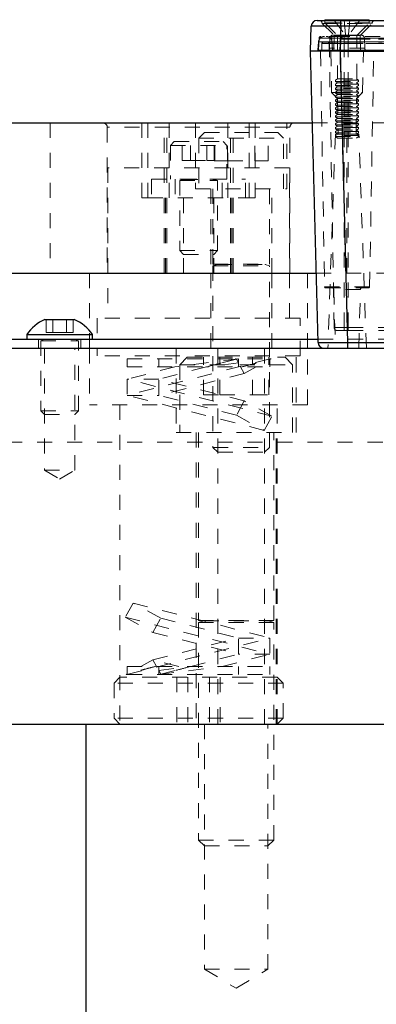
# Model space of a CAD drawing. Header units: inches. Extents: x 220 to 877, y 4 to 174.
# Tile 316 of 656: x 416.99 to 419.37, y 131.6 to 138.15. Entities that reach past the tile are written whole.
import ezdxf

# ---------------------------------------------------------------- set-up
doc = ezdxf.new("R2010")
doc.units = ezdxf.units.IN
doc.header["$LTSCALE"] = 0.5
doc.header["$MEASUREMENT"] = 0
doc.linetypes.add('HIDDEN', pattern=[0.225, 0.15, -0.075])
for name, color, linetype in [('DIE-M-S', 8, 'Continuous'), ('DIE-M-S2', 1, 'Continuous'), ('DIE-M-S3', 8, 'Continuous'), ('DSS-M-S', 53, 'Continuous'), ('MFT-M-S', 8, 'Continuous'), ('SVD-M-S', 8, 'Continuous')]:
    doc.layers.add(name, color=color, linetype=linetype)

msp = doc.modelspace()

# ---------------------------------------------------------------- linework, layer by layer
at = {"layer": 'DIE-M-S', "linetype": 'Continuous', "lineweight": 25}
for p, q in [((416.40364, 137.46072), (418.9403, 137.46072)), ((416.43364, 136.46072), (418.96648, 136.46072))]:
    msp.add_line(p, q, dxfattribs=at)
at = {"layer": 'DIE-M-S', "linetype": 'HIDDEN', "lineweight": 18}
for p, q in [((417.19614, 137.46072), (417.19614, 136.46072)), ((417.84614, 137.46072), (417.84614, 136.96072)), ((417.95409, 136.46072), (417.95409, 137.46072)), ((417.9723, 136.46072), (417.9723, 137.46072)), ((417.98799, 137.46072), (417.98799, 136.96072)), ((418.16248, 137.46072), (418.16248, 137.02072)), ((418.3793, 136.96072), (418.3793, 137.46072)), ((418.39498, 136.46072), (418.39498, 137.46072)), ((418.4132, 136.46072), (418.4132, 137.46072)), ((418.52114, 136.96072), (418.52114, 137.46072)), ((418.77148, 137.02072), (418.77148, 137.46072)), ((418.9403, 137.46072), (423.78314, 137.46072)), ((419.17114, 136.46072), (419.17114, 137.46072)), ((418.16248, 137.02072), (418.77148, 137.02072)), ((418.26398, 137.02072), (418.26398, 136.46072)), ((418.66998, 136.46072), (418.66998, 137.02072)), ((417.84614, 136.96072), (418.52114, 136.96072)), ((418.08314, 136.96072), (418.08314, 136.46072)), ((418.28414, 136.46072), (418.28414, 136.96072)), ((418.96648, 136.46072), (423.79614, 136.46072))]:
    msp.add_line(p, q, dxfattribs=at)
at = {"layer": 'DIE-M-S2', "linetype": 'HIDDEN', "lineweight": 18}
for p, q in [((417.19614, 137.46072), (417.19614, 136.46072)), ((417.57589, 137.43072), (417.57589, 136.46072)), ((418.79139, 137.43072), (417.57768, 137.43072)), ((417.80615, 136.96072), (417.80615, 137.46072)), ((418.56113, 136.96072), (418.56113, 137.46072)), ((418.79139, 136.46072), (418.79139, 137.43072)), ((419.17114, 136.46072), (419.17114, 137.46072)), ((417.80615, 136.96072), (417.84614, 136.96072)), ((417.96285, 136.96072), (417.96285, 136.46072)), ((418.40444, 136.96072), (418.40444, 136.46072)), ((418.52114, 136.96072), (418.56113, 136.96072))]:
    msp.add_line(p, q, dxfattribs=at)
for centre, start, end in [((417.54589, 137.43072), 0, 90), ((418.82139, 137.43072), 90, 180)]:
    msp.add_arc(centre, 0.03, start, end, dxfattribs=at)
at = {"layer": 'DIE-M-S3', "linetype": 'HIDDEN', "lineweight": 18}
for p, q in [((418.78864, 137.16072), (417.57864, 137.16072)), ((417.57864, 137.16072), (417.57864, 136.16072)), ((418.78864, 136.16072), (418.78864, 137.16072)), ((417.45864, 136.46072), (417.45864, 135.96072)), ((418.26398, 136.46072), (418.26398, 135.96072)), ((418.66998, 135.96072), (418.66998, 136.46072)), ((418.90864, 135.96072), (418.90864, 136.46072)), ((418.96648, 136.46072), (423.79614, 136.46072)), ((418.85864, 136.16072), (417.50864, 136.16072)), ((417.50864, 136.16072), (417.50864, 135.91072)), ((418.85864, 135.91072), (418.85864, 136.16072)), ((418.85864, 135.91072), (417.50864, 135.91072))]:
    msp.add_line(p, q, dxfattribs=at)
at = {"layer": 'DIE-M-S3', "linetype": 'Continuous', "lineweight": 25}
msp.add_line((416.43364, 136.46072), (418.96648, 136.46072), dxfattribs=at)
at = {"layer": 'DSS-M-S', "linetype": 'Continuous', "lineweight": 25}
for p, q in [((416.43364, 136.02072), (418.978, 136.02072)), ((405.93364, 135.96072), (439.43364, 135.96072)), ((405.93364, 133.46072), (439.43364, 133.46072))]:
    msp.add_line(p, q, dxfattribs=at)
at = {"layer": 'DSS-M-S', "linetype": 'HIDDEN', "lineweight": 18}
for p, q in [((417.11814, 136.02072), (417.11814, 135.96072)), ((417.39914, 135.96072), (417.39914, 136.02072)), ((418.978, 136.02072), (422.85864, 136.02072)), ((417.15814, 135.96072), (417.15814, 135.15072)), ((417.35914, 135.15072), (417.35914, 135.96072)), ((417.45864, 135.96072), (417.45864, 135.58572)), ((418.03514, 135.96072), (418.03514, 135.40072)), ((418.31073, 135.96072), (418.31073, 133.46072)), ((418.62323, 133.46072), (418.62323, 135.96072)), ((418.83214, 135.40072), (418.83214, 135.96072)), ((418.90864, 135.58572), (418.90864, 135.96072)), ((418.90864, 135.58572), (417.45864, 135.58572)), ((417.66019, 135.58572), (417.66019, 133.46072)), ((418.70709, 133.46072), (418.70709, 135.58572)), ((418.03514, 135.40072), (418.83214, 135.40072)), ((418.16814, 135.40072), (418.16814, 133.46072)), ((418.69914, 133.46072), (418.69914, 135.40072)), ((411.30864, 135.33572), (420.55864, 135.33572)), ((417.15814, 135.15072), (417.35914, 135.15072)), ((417.15814, 135.15072), (417.25864, 135.09034)), ((417.25864, 135.09034), (417.35914, 135.15072))]:
    msp.add_line(p, q, dxfattribs=at)
at = {"layer": 'MFT-M-S', "linetype": 'Continuous', "lineweight": 25}
for q in [(417.43364, 127.46072), (419.43364, 133.46072)]:
    msp.add_line((417.43364, 133.46072), q, dxfattribs=at)
at = {"layer": 'MFT-M-S', "linetype": 'HIDDEN', "lineweight": 18}
for p, q in [((418.22269, 133.46072), (418.22269, 131.83072)), ((418.64459, 131.83072), (418.64459, 133.46072)), ((418.22269, 131.83072), (418.64459, 131.83072)), ((418.22269, 131.83072), (418.43364, 131.70397)), ((418.43364, 131.70397), (418.64459, 131.83072))]:
    msp.add_line(p, q, dxfattribs=at)
at = {"layer": 'SVD-M-S', "linetype": 'Continuous', "lineweight": 25}
for p, q in [((418.97299, 138.14183), (419.13037, 138.14183)), ((419.02428, 138.14658), (419.02428, 138.14183)), ((419.02428, 138.14658), (419.31955, 138.14658)), ((419.13037, 138.10383), (419.13037, 138.14183)), ((419.13037, 138.14183), (423.26858, 138.14183)), ((419.31955, 138.14183), (419.31955, 138.14658)), ((418.92782, 137.9371), (418.93364, 138.10383)), ((419.13037, 138.10383), (419.12455, 137.9371)), ((423.26858, 138.10383), (419.13037, 138.10383)), ((419.12455, 137.9371), (418.92782, 137.9371)), ((418.97857, 135.99906), (418.92782, 137.9371)), ((419.12455, 137.9371), (423.2744, 137.9371)), ((419.1246, 137.9371), (423.27435, 137.9371)), ((419.1246, 137.9371), (419.17535, 135.99906)), ((417.16114, 136.15272), (417.35614, 136.15272)), ((417.04014, 136.05172), (417.04014, 136.02072)), ((417.04014, 136.05172), (417.47714, 136.05172)), ((417.47714, 136.02072), (417.47714, 136.05172)), ((419.17535, 135.99906), (423.2236, 135.99906)), ((419.17535, 135.99906), (419.17535, 135.96072))]:
    msp.add_line(p, q, dxfattribs=at)
at = {"layer": 'SVD-M-S', "linetype": 'HIDDEN', "lineweight": 18}
for p, q in [((419.02428, 138.14183), (419.02428, 138.12493)), ((419.08412, 138.14658), (419.16247, 138.04225)), ((419.13037, 138.14183), (419.13037, 138.10383)), ((419.15302, 138.14658), (419.16247, 138.04225)), ((419.19081, 138.14658), (419.18136, 138.04225)), ((419.25971, 138.14658), (419.18136, 138.04225)), ((419.31955, 138.12493), (419.31955, 138.14183)), ((419.00526, 138.12283), (419.00528, 138.12214)), ((419.00528, 138.12214), (419.17192, 138.12214)), ((419.00528, 138.12214), (419.08517, 138.04225)), ((419.33811, 138.12283), (419.00572, 138.12283)), ((419.33811, 138.12283), (419.00572, 138.12283)), ((419.02428, 138.12493), (419.31955, 138.12493)), ((419.02428, 138.12493), (419.10695, 138.04225)), ((419.12455, 137.9371), (419.13037, 138.10383)), ((419.13037, 138.10383), (423.26858, 138.10383)), ((419.17192, 138.12214), (419.33855, 138.12214)), ((419.23688, 138.04225), (419.31955, 138.12493)), ((419.25866, 138.04225), (419.33855, 138.12214)), ((419.33855, 138.12214), (419.33857, 138.12283)), ((418.98181, 137.99959), (418.97703, 137.94498)), ((418.98554, 138.02433), (418.98136, 137.94456)), ((419.15223, 137.99959), (418.98181, 137.99959)), ((418.98181, 137.99959), (419.15223, 137.99959)), ((418.98554, 138.02433), (419.15223, 138.02433)), ((419.15223, 138.02433), (418.98554, 138.02433)), ((419.15223, 138.03553), (418.99734, 138.03553)), ((419.05685, 138.0244), (419.05447, 137.9561)), ((419.28523, 138.0244), (419.0586, 138.0244)), ((419.07068, 137.99959), (419.15223, 137.99959)), ((419.07068, 137.99959), (419.07546, 137.94498)), ((419.15223, 137.99959), (419.07068, 137.99959)), ((419.15223, 138.02433), (419.07089, 138.02433)), ((419.07089, 138.02433), (419.07507, 137.94456)), ((419.07089, 138.02433), (419.15223, 138.02433)), ((419.17192, 138.0434), (419.07653, 138.0434)), ((419.08517, 138.04225), (419.08333, 137.9371)), ((419.08517, 138.04225), (419.17192, 138.04225)), ((419.10695, 138.04225), (419.10695, 137.75398)), ((419.13082, 138.01687), (419.12703, 137.94456)), ((419.13082, 138.01687), (419.15223, 138.01687)), ((419.15223, 138.01687), (419.13082, 138.01687)), ((419.15223, 137.99959), (419.15223, 138.03553)), ((419.15223, 138.03553), (419.15223, 137.99959)), ((419.15223, 137.99959), (419.15223, 138.03553)), ((419.15223, 137.99959), (419.15223, 138.03553)), ((419.15223, 138.03553), (419.15223, 138.02433)), ((419.17979, 138.03553), (419.15223, 138.03553)), ((419.15223, 138.02433), (419.15223, 138.03553)), ((419.15223, 138.03553), (419.15223, 138.01687)), ((419.15223, 138.03553), (419.15223, 138.02433)), ((419.15223, 138.03553), (419.15223, 138.01687)), ((419.15223, 138.02433), (419.15223, 138.03553)), ((419.15223, 138.02433), (419.15223, 137.94456)), ((419.15223, 138.02433), (419.17979, 138.02433)), ((419.17979, 138.02433), (419.15223, 138.02433)), ((419.15223, 138.02433), (419.15223, 137.94456)), ((419.15223, 138.02433), (419.15223, 137.94456)), ((419.15223, 138.02433), (419.15223, 137.94456)), ((419.15223, 138.02433), (419.17979, 138.02433)), ((419.17979, 138.02433), (419.15223, 138.02433)), ((419.15223, 138.01687), (419.15223, 137.94456)), ((419.15223, 138.01687), (419.17979, 138.01687)), ((419.15223, 138.01687), (419.15223, 137.94456)), ((419.17979, 138.01687), (419.15223, 138.01687)), ((419.15223, 137.99959), (419.15223, 137.94498)), ((419.17979, 137.99959), (419.15223, 137.99959)), ((419.15223, 137.99959), (419.17979, 137.99959)), ((419.15223, 137.99959), (419.15223, 137.94498)), ((419.15223, 137.99959), (419.15223, 137.94498)), ((419.15223, 137.99959), (419.15223, 137.94498)), ((419.17979, 137.99959), (419.15223, 137.99959)), ((419.15223, 137.99959), (419.17979, 137.99959)), ((419.2673, 138.0434), (419.17192, 138.0434)), ((419.17192, 138.04225), (419.25866, 138.04225)), ((419.17979, 137.99959), (419.17979, 138.03553)), ((419.17979, 138.03553), (419.17979, 137.99959)), ((419.17979, 137.99959), (419.17979, 138.03553)), ((419.17979, 137.99959), (419.17979, 138.03553)), ((419.17979, 138.03553), (419.17979, 138.01687)), ((419.17979, 138.02433), (419.17979, 138.03553)), ((419.17979, 138.03553), (419.17979, 138.02433)), ((419.39104, 138.03553), (419.17979, 138.03553)), ((419.17979, 138.01687), (419.17979, 138.03553)), ((419.17979, 138.02433), (419.17979, 138.03553)), ((419.17979, 138.02433), (419.17979, 138.03553)), ((419.46459, 138.02433), (419.17979, 138.02433)), ((419.17979, 138.02433), (419.17979, 137.94456)), ((419.17979, 138.02433), (419.37924, 138.02433)), ((419.17979, 138.02433), (419.17979, 137.94456)), ((419.17979, 138.02433), (419.46459, 138.02433)), ((419.17979, 138.02433), (419.17979, 137.94456)), ((419.37924, 138.02433), (419.17979, 138.02433)), ((419.17979, 138.02433), (419.17979, 137.94456)), ((419.17979, 138.01687), (419.52452, 138.01687)), ((419.17979, 138.01687), (419.17979, 137.94456)), ((419.52452, 138.01687), (419.17979, 138.01687)), ((419.17979, 138.01687), (419.17979, 137.94456)), ((419.37551, 137.99959), (419.17979, 137.99959)), ((419.17979, 137.99959), (419.46438, 137.99959)), ((419.17979, 137.99959), (419.17979, 137.94498)), ((419.17979, 137.99959), (419.17979, 137.94498)), ((419.17979, 137.99959), (419.17979, 137.94498)), ((419.46438, 137.99959), (419.17979, 137.99959)), ((419.17979, 137.99959), (419.37551, 137.99959)), ((419.17979, 137.99959), (419.17979, 137.94498)), ((419.23688, 137.75398), (419.23688, 138.04225)), ((419.2605, 137.9371), (419.25866, 138.04225)), ((419.28936, 137.9561), (419.28698, 138.0244)), ((419.15223, 137.94498), (418.97703, 137.94498)), ((419.15223, 137.94456), (418.98136, 137.94456)), ((418.98136, 137.94456), (419.15223, 137.94456)), ((418.99475, 137.9371), (419.0221, 136.37003)), ((419.00352, 137.98842), (419.00262, 137.9371)), ((419.15223, 137.98842), (419.00352, 137.98842)), ((419.00352, 137.98842), (419.15223, 137.98842)), ((419.01139, 137.99616), (419.15223, 137.99616)), ((419.05291, 137.98842), (419.15223, 137.98842)), ((419.0859, 136.09817), (419.05291, 137.98842)), ((419.15223, 137.98842), (419.05291, 137.98842)), ((419.28758, 137.9561), (419.05625, 137.9561)), ((419.06365, 137.9371), (419.06846, 137.66151)), ((419.07507, 137.94456), (419.15223, 137.94456)), ((419.15223, 137.94456), (419.07507, 137.94456)), ((419.17535, 135.99906), (419.1246, 137.9371)), ((419.15223, 137.94456), (419.12703, 137.94456)), ((419.12703, 137.94456), (419.15223, 137.94456)), ((419.15223, 137.99616), (419.15223, 137.98842)), ((419.15223, 137.99616), (419.17979, 137.99616)), ((419.15223, 137.99616), (419.15223, 137.98842)), ((419.15223, 137.99616), (419.15223, 137.98842)), ((419.15223, 137.99616), (419.15223, 137.98842)), ((419.15223, 137.98842), (419.15223, 137.9371)), ((419.17979, 137.98842), (419.15223, 137.98842)), ((419.15223, 137.98842), (419.17979, 137.98842)), ((419.15223, 136.09817), (419.15223, 137.98842)), ((419.15223, 137.98842), (419.15223, 137.9371)), ((419.15223, 136.09817), (419.15223, 137.98842)), ((419.17979, 137.98842), (419.15223, 137.98842)), ((419.15223, 137.98842), (419.17979, 137.98842)), ((419.17979, 137.94498), (419.15223, 137.94498)), ((419.17979, 137.94456), (419.15223, 137.94456)), ((419.15223, 137.94456), (419.15223, 137.9371)), ((419.15223, 137.94456), (419.17979, 137.94456)), ((419.15223, 137.9371), (419.15223, 137.94456)), ((419.17979, 137.94456), (419.15223, 137.94456)), ((419.15223, 137.94456), (419.15223, 137.9371)), ((419.15223, 137.9371), (419.15223, 137.94456)), ((419.15223, 137.94456), (419.15223, 137.9371)), ((419.15223, 137.9371), (419.15223, 137.94456)), ((419.15223, 137.94456), (419.17979, 137.94456)), ((419.17979, 137.94456), (419.15223, 137.94456)), ((419.15223, 137.94456), (419.17979, 137.94456)), ((419.17979, 137.98842), (419.17979, 137.99616)), ((419.17979, 137.98842), (419.17979, 137.99616)), ((419.17979, 137.99616), (419.40509, 137.99616)), ((419.17979, 137.99616), (419.17979, 137.98842)), ((419.17979, 137.99616), (419.17979, 137.98842)), ((419.17979, 137.98842), (419.44661, 137.98842)), ((419.17979, 136.09817), (419.17979, 137.98842)), ((419.39722, 137.98842), (419.17979, 137.98842)), ((419.17979, 137.98842), (419.17979, 137.9371)), ((419.17979, 136.09817), (419.17979, 137.98842)), ((419.44661, 137.98842), (419.17979, 137.98842)), ((419.17979, 137.98842), (419.39722, 137.98842)), ((419.17979, 137.98842), (419.17979, 137.9371)), ((419.37073, 137.94498), (419.17979, 137.94498)), ((419.17979, 137.94456), (419.46877, 137.94456)), ((419.37506, 137.94456), (419.17979, 137.94456)), ((419.17979, 137.94456), (419.17979, 137.9371)), ((419.52073, 137.94456), (419.17979, 137.94456)), ((419.17979, 137.9371), (419.17979, 137.94456)), ((419.17979, 137.94456), (419.17979, 137.9371)), ((419.17979, 137.94456), (419.52073, 137.94456)), ((419.17979, 137.94456), (419.17979, 137.9371)), ((419.46877, 137.94456), (419.17979, 137.94456)), ((419.17979, 137.94456), (419.17979, 137.9371)), ((419.17979, 137.94456), (419.37506, 137.94456)), ((419.17979, 137.9371), (419.17979, 137.94456)), ((419.27537, 137.66151), (419.28018, 137.9371)), ((419.32173, 136.37003), (419.34908, 137.9371)), ((419.10853, 137.75288), (419.09514, 137.74351)), ((419.24869, 137.74351), (419.09514, 137.74351)), ((419.09514, 137.74351), (419.09514, 137.73601)), ((419.09514, 137.73601), (419.24869, 137.73601)), ((419.09514, 137.73601), (419.10853, 137.72664)), ((419.10695, 137.75398), (419.23688, 137.75398)), ((419.10695, 137.75398), (419.10853, 137.75288)), ((419.10853, 137.75288), (419.2353, 137.75288)), ((419.2353, 137.75288), (419.23688, 137.75398)), ((419.24869, 137.74351), (419.2353, 137.75288)), ((419.2353, 137.72664), (419.24869, 137.73601)), ((419.24869, 137.73601), (419.24869, 137.74351)), ((419.10853, 137.72664), (419.09514, 137.71726)), ((419.24869, 137.71726), (419.09514, 137.71726)), ((419.09514, 137.71726), (419.09514, 137.70976)), ((419.09514, 137.70976), (419.24869, 137.70976)), ((419.09514, 137.70976), (419.10853, 137.70039)), ((419.10853, 137.70039), (419.09514, 137.69102)), ((419.24869, 137.69102), (419.09514, 137.69102)), ((419.09514, 137.69102), (419.09514, 137.68351)), ((419.09514, 137.68351), (419.24869, 137.68351)), ((419.09514, 137.68351), (419.10853, 137.67414)), ((419.10853, 137.67414), (419.09514, 137.66477)), ((419.10853, 137.72664), (419.2353, 137.72664)), ((419.10853, 137.70039), (419.2353, 137.70039)), ((419.10853, 137.67414), (419.2353, 137.67414)), ((419.24869, 137.71726), (419.2353, 137.72664)), ((419.2353, 137.70039), (419.24869, 137.70976)), ((419.24869, 137.69102), (419.2353, 137.70039)), ((419.2353, 137.67414), (419.24869, 137.68351)), ((419.24869, 137.66477), (419.2353, 137.67414)), ((419.24869, 137.70976), (419.24869, 137.71726)), ((419.24869, 137.68351), (419.24869, 137.69102)), ((419.06846, 137.66151), (419.27537, 137.66151)), ((419.06855, 137.66151), (419.1085, 137.62293)), ((419.24869, 137.66477), (419.09514, 137.66477)), ((419.09514, 137.66477), (419.09514, 137.65727)), ((419.09514, 137.65727), (419.24869, 137.65727)), ((419.09514, 137.65727), (419.10853, 137.6479)), ((419.10853, 137.6479), (419.09514, 137.63852)), ((419.24869, 137.63852), (419.09514, 137.63852)), ((419.09514, 137.63852), (419.09514, 137.63102)), ((419.09514, 137.63102), (419.24869, 137.63102)), ((419.09514, 137.63102), (419.10853, 137.62165)), ((419.10853, 137.62165), (419.09514, 137.61228)), ((419.24869, 137.61228), (419.09514, 137.61228)), ((419.09514, 137.61228), (419.09514, 137.60477)), ((419.09514, 137.60477), (419.24869, 137.60477)), ((419.09514, 137.60477), (419.10853, 137.5954)), ((419.1085, 137.62293), (419.23533, 137.62293)), ((419.1085, 137.62293), (419.11264, 137.38592)), ((419.10853, 137.6479), (419.2353, 137.6479)), ((419.10853, 137.62165), (419.2353, 137.62165)), ((419.23119, 137.38592), (419.23533, 137.62293)), ((419.2353, 137.6479), (419.24869, 137.65727)), ((419.24869, 137.63852), (419.2353, 137.6479)), ((419.2353, 137.62165), (419.24869, 137.63102)), ((419.24869, 137.61228), (419.2353, 137.62165)), ((419.2353, 137.5954), (419.24869, 137.60477)), ((419.23533, 137.62293), (419.27528, 137.66151)), ((419.24869, 137.65727), (419.24869, 137.66477)), ((419.24869, 137.63102), (419.24869, 137.63852)), ((419.24869, 137.60477), (419.24869, 137.61228)), ((419.10853, 137.5954), (419.09514, 137.58603)), ((419.24869, 137.58603), (419.09514, 137.58603)), ((419.09514, 137.58603), (419.09514, 137.57853)), ((419.09514, 137.57853), (419.24869, 137.57853)), ((419.09514, 137.57853), (419.10853, 137.56916)), ((419.10853, 137.56916), (419.09514, 137.55978)), ((419.24869, 137.55978), (419.09514, 137.55978)), ((419.09514, 137.55978), (419.09514, 137.55228)), ((419.09514, 137.55228), (419.24869, 137.55228)), ((419.09514, 137.55228), (419.10853, 137.54291)), ((419.10853, 137.54291), (419.09514, 137.53354)), ((419.10853, 137.5954), (419.2353, 137.5954)), ((419.10853, 137.56916), (419.2353, 137.56916)), ((419.10853, 137.54291), (419.2353, 137.54291)), ((419.24869, 137.58603), (419.2353, 137.5954)), ((419.2353, 137.56916), (419.24869, 137.57853)), ((419.24869, 137.55978), (419.2353, 137.56916)), ((419.2353, 137.54291), (419.24869, 137.55228)), ((419.24869, 137.53354), (419.2353, 137.54291)), ((419.24869, 137.57853), (419.24869, 137.58603)), ((419.24869, 137.55228), (419.24869, 137.55978)), ((419.24869, 137.53354), (419.09514, 137.53354)), ((419.09514, 137.53354), (419.09514, 137.52603)), ((419.09514, 137.52603), (419.24869, 137.52603)), ((419.09514, 137.52603), (419.10853, 137.51666)), ((419.10853, 137.51666), (419.09514, 137.50729)), ((419.24869, 137.50729), (419.09514, 137.50729)), ((419.09514, 137.50729), (419.09514, 137.49979)), ((419.09514, 137.49979), (419.24869, 137.49979)), ((419.09514, 137.49979), (419.10853, 137.49042)), ((419.10853, 137.49042), (419.09514, 137.48104)), ((419.24869, 137.48104), (419.09514, 137.48104)), ((419.09514, 137.48104), (419.09514, 137.47354)), ((419.09514, 137.47354), (419.24869, 137.47354)), ((419.09514, 137.47354), (419.10853, 137.46417)), ((419.10853, 137.51666), (419.2353, 137.51666)), ((419.10853, 137.49042), (419.2353, 137.49042)), ((419.2353, 137.51666), (419.24869, 137.52603)), ((419.24869, 137.50729), (419.2353, 137.51666)), ((419.2353, 137.49042), (419.24869, 137.49979)), ((419.24869, 137.48104), (419.2353, 137.49042)), ((419.2353, 137.46417), (419.24869, 137.47354)), ((419.24869, 137.52603), (419.24869, 137.53354)), ((419.24869, 137.49979), (419.24869, 137.50729)), ((419.24869, 137.47354), (419.24869, 137.48104)), ((419.10853, 137.46417), (419.09514, 137.4548)), ((419.24869, 137.4548), (419.09514, 137.4548)), ((419.09514, 137.4548), (419.09514, 137.44729)), ((419.09514, 137.44729), (419.24869, 137.44729)), ((419.09514, 137.44729), (419.10853, 137.43792)), ((419.10853, 137.43792), (419.09514, 137.42855)), ((419.24869, 137.42855), (419.09514, 137.42855)), ((419.09514, 137.42855), (419.09514, 137.42105)), ((419.09514, 137.42105), (419.24869, 137.42105)), ((419.09514, 137.42105), (419.10853, 137.41167)), ((419.10853, 137.41167), (419.09514, 137.4023)), ((419.10853, 137.46417), (419.2353, 137.46417)), ((419.10853, 137.43792), (419.2353, 137.43792)), ((419.10853, 137.41167), (419.2353, 137.41167)), ((419.24869, 137.4548), (419.2353, 137.46417)), ((419.2353, 137.43792), (419.24869, 137.44729)), ((419.24869, 137.42855), (419.2353, 137.43792)), ((419.2353, 137.41167), (419.24869, 137.42105)), ((419.24869, 137.4023), (419.2353, 137.41167)), ((419.24869, 137.44729), (419.24869, 137.4548)), ((419.24869, 137.42105), (419.24869, 137.42855)), ((418.22323, 137.39572), (418.18573, 137.35822)), ((418.18573, 137.35822), (418.74823, 137.35822)), ((418.18573, 137.35822), (418.18573, 137.02072)), ((418.22323, 137.39572), (418.71073, 137.39572)), ((418.28684, 137.20822), (418.28684, 137.39572)), ((418.37691, 137.20822), (418.37691, 137.39572)), ((418.55704, 137.20822), (418.55704, 137.39572)), ((418.64711, 137.20822), (418.64711, 137.39572)), ((418.74823, 137.35822), (418.71073, 137.39572)), ((418.74823, 137.02072), (418.74823, 137.35822)), ((419.09373, 137.38592), (419.04396, 135.96072)), ((419.2501, 137.38592), (419.09373, 137.38592)), ((419.24869, 137.4023), (419.09514, 137.4023)), ((419.09514, 137.4023), (419.09514, 137.3948)), ((419.09514, 137.3948), (419.24869, 137.3948)), ((419.09514, 137.3948), (419.10853, 137.38543)), ((419.10853, 137.38543), (419.09514, 137.37606)), ((419.24869, 137.37606), (419.09514, 137.37606)), ((419.09514, 137.37606), (419.09514, 137.36855)), ((419.09514, 137.36855), (419.24869, 137.36855)), ((419.09514, 137.36855), (419.10853, 137.35918)), ((419.10853, 137.38543), (419.2353, 137.38543)), ((419.10853, 137.35918), (419.2353, 137.35918)), ((419.2353, 137.38543), (419.24869, 137.3948)), ((419.24869, 137.37606), (419.2353, 137.38543)), ((419.2353, 137.35918), (419.24869, 137.36855)), ((419.24869, 137.3948), (419.24869, 137.4023)), ((419.24869, 137.36855), (419.24869, 137.37606)), ((419.29987, 135.96072), (419.2501, 137.38592)), ((418.02114, 137.33572), (417.99614, 137.31072)), ((417.99614, 137.31072), (418.37114, 137.31072)), ((417.99614, 137.31072), (417.99614, 137.08572)), ((418.02114, 137.33572), (418.34614, 137.33572)), ((418.07539, 137.21072), (418.07539, 137.33572)), ((418.12952, 137.21072), (418.12952, 137.33572)), ((418.23777, 137.21072), (418.23777, 137.33572)), ((418.2919, 137.21072), (418.2919, 137.33572)), ((418.37114, 137.31072), (418.34614, 137.33572)), ((418.37114, 137.08572), (418.37114, 137.31072)), ((418.07539, 137.21072), (418.12952, 137.21072)), ((418.12952, 137.21072), (418.23777, 137.21072)), ((418.23777, 137.21072), (418.2919, 137.21072)), ((418.28684, 137.20822), (418.37691, 137.20822)), ((418.37691, 137.20822), (418.55704, 137.20822)), ((418.55704, 137.20822), (418.64711, 137.20822)), ((417.87114, 137.08572), (418.49614, 137.08572)), ((417.87114, 137.08572), (417.87114, 136.96072)), ((418.02739, 137.08572), (418.02739, 136.96072)), ((418.05864, 137.08572), (418.05864, 137.08533)), ((418.05864, 137.08533), (418.30864, 137.08533)), ((418.07895, 137.0838), (418.05864, 137.07641)), ((418.07895, 137.0838), (418.28656, 137.0838)), ((418.30864, 137.07641), (418.28834, 137.0838)), ((418.30864, 137.08533), (418.30864, 137.08572)), ((418.33989, 136.96072), (418.33989, 137.08572)), ((418.49614, 136.96072), (418.49614, 137.08572)), ((418.05864, 137.07641), (418.30864, 137.07641)), ((418.05864, 137.07641), (418.05864, 136.61022)), ((418.27948, 137.02072), (418.27948, 136.52033)), ((418.30864, 136.61022), (418.30864, 137.07641)), ((418.65448, 136.52033), (418.65448, 137.02072)), ((418.05864, 136.61022), (418.30864, 136.61022)), ((418.05864, 136.61022), (418.08314, 136.58572)), ((418.08314, 136.58572), (418.28414, 136.58572)), ((418.28414, 136.58572), (418.30864, 136.61022)), ((418.27948, 136.52033), (418.65448, 136.52033)), ((418.30653, 136.5188), (418.27948, 136.50896)), ((418.27948, 136.50896), (418.65448, 136.50896)), ((418.27948, 136.50896), (418.27948, 135.30197)), ((418.30653, 136.5188), (418.62563, 136.5188)), ((418.65448, 136.50896), (418.62742, 136.5188)), ((418.65448, 135.30197), (418.65448, 136.50896)), ((419.32173, 136.37003), (419.0221, 136.37003)), ((419.02998, 136.3623), (419.31385, 136.3623)), ((419.26025, 136.35271), (419.08358, 136.35271)), ((419.08358, 136.35271), (419.09385, 135.96072)), ((419.24998, 135.96072), (419.26025, 136.35271)), ((417.16858, 136.06572), (417.16858, 136.15272)), ((417.21361, 136.06572), (417.21361, 136.15272)), ((417.30368, 136.06572), (417.30368, 136.15272)), ((417.34871, 136.06572), (417.34871, 136.15272)), ((419.15223, 136.09817), (419.0859, 136.09817)), ((419.0859, 136.09817), (419.15223, 136.09817)), ((419.15223, 136.07883), (419.15223, 136.09817)), ((419.17979, 136.09817), (419.15223, 136.09817)), ((419.15223, 136.07883), (419.15223, 136.09817)), ((419.15223, 136.09817), (419.17979, 136.09817)), ((419.4796, 136.09817), (419.17979, 136.09817)), ((419.17979, 136.07883), (419.17979, 136.09817)), ((419.17979, 136.07883), (419.17979, 136.09817)), ((419.17979, 136.09817), (419.39541, 136.09817)), ((417.16858, 136.06572), (417.21361, 136.06572)), ((417.21361, 136.06572), (417.30368, 136.06572)), ((417.30368, 136.06572), (417.34871, 136.06572)), ((419.10559, 136.07883), (419.15223, 136.07883)), ((419.15223, 136.07883), (419.17979, 136.07883)), ((419.17979, 136.07883), (419.49929, 136.07883)), ((417.13364, 136.02072), (417.13364, 136.02033)), ((417.13364, 136.02033), (417.38364, 136.02033)), ((417.15395, 136.0188), (417.13364, 136.01141)), ((417.13364, 136.01141), (417.38364, 136.01141)), ((417.13364, 136.01141), (417.13364, 135.54522)), ((417.15395, 136.0188), (417.36156, 136.0188)), ((417.38364, 136.01141), (417.36334, 136.0188)), ((417.38364, 136.02033), (417.38364, 136.02072)), ((417.38364, 135.54522), (417.38364, 136.01141)), ((419.17535, 135.96072), (419.17535, 135.99906)), ((423.2236, 135.99906), (419.17535, 135.99906)), ((417.70864, 135.89072), (418.65864, 135.89072)), ((418.66007, 135.89072), (417.70864, 135.64772)), ((417.70864, 135.89072), (417.70864, 135.83672)), ((417.70864, 135.83672), (418.65864, 135.83672)), ((418.02579, 135.83672), (417.70864, 135.75572)), ((417.91864, 135.89072), (417.91864, 135.83672)), ((418.23579, 135.83672), (417.91864, 135.75572)), ((418.44864, 135.89072), (418.02579, 135.83672)), ((418.10864, 135.90072), (418.05864, 135.85072)), ((418.05864, 135.85072), (418.80864, 135.85072)), ((418.05864, 135.85072), (418.05864, 135.40072)), ((418.10864, 135.90072), (418.75864, 135.90072)), ((418.21714, 135.65072), (418.21714, 135.90072)), ((418.43561, 135.88776), (418.23579, 135.83672)), ((418.44864, 135.86391), (418.23579, 135.83672)), ((418.32539, 135.65072), (418.32539, 135.90072)), ((418.43561, 135.88776), (418.44103, 135.89072)), ((418.44864, 135.86391), (418.43561, 135.88776)), ((418.44864, 135.86391), (418.44864, 135.89072)), ((418.44864, 135.83672), (418.44864, 135.86391)), ((418.4874, 135.79299), (418.4635, 135.83672)), ((418.56744, 135.83672), (418.4874, 135.79299)), ((418.5419, 135.65072), (418.5419, 135.90072)), ((418.65015, 135.65072), (418.65015, 135.90072)), ((418.65864, 135.89072), (418.65864, 135.88656)), ((418.66625, 135.89072), (418.65864, 135.88656)), ((418.66625, 135.89072), (418.65864, 135.89072)), ((418.65864, 135.83672), (418.65864, 135.88656)), ((418.80864, 135.85072), (418.75864, 135.90072)), ((418.80864, 135.40072), (418.80864, 135.85072)), ((418.4874, 135.79299), (417.91864, 135.64772)), ((417.70864, 135.75572), (417.70864, 135.64772)), ((418.67168, 135.50976), (417.70864, 135.75572)), ((417.91864, 135.75572), (417.70864, 135.75572)), ((418.4874, 135.61046), (417.91864, 135.75572)), ((417.91864, 135.64772), (417.91864, 135.75572)), ((418.61989, 135.41499), (417.70864, 135.64772)), ((417.70864, 135.64772), (417.91864, 135.64772)), ((418.43561, 135.51569), (417.91864, 135.64772)), ((418.21714, 135.65072), (418.32539, 135.65072)), ((418.32539, 135.65072), (418.5419, 135.65072)), ((418.5419, 135.65072), (418.65015, 135.65072)), ((418.4874, 135.61046), (418.43561, 135.51569)), ((418.67168, 135.50976), (418.4874, 135.61046)), ((417.13364, 135.54522), (417.38364, 135.54522)), ((417.13364, 135.54522), (417.15814, 135.52072)), ((417.15814, 135.52072), (417.35914, 135.52072)), ((417.35914, 135.52072), (417.38364, 135.54522)), ((418.43561, 135.51569), (418.61989, 135.41499)), ((418.61989, 135.41499), (418.67168, 135.50976)), ((418.18364, 135.40072), (418.18364, 134.15033)), ((418.68364, 134.15033), (418.68364, 135.40072)), ((418.27948, 135.30197), (418.65448, 135.30197)), ((418.27948, 135.30197), (418.31073, 135.27072)), ((418.31073, 135.27072), (418.62323, 135.27072)), ((418.62323, 135.27072), (418.65448, 135.30197)), ((417.7474, 134.26646), (417.69561, 134.17169)), ((417.7474, 134.26646), (418.65864, 134.03372)), ((417.93168, 134.16576), (417.7474, 134.26646)), ((417.69561, 134.17169), (417.87989, 134.07099)), ((417.69561, 134.17169), (418.65864, 133.92572)), ((417.87989, 134.07099), (417.93168, 134.16576)), ((417.93168, 134.16576), (418.44864, 134.03372)), ((418.18364, 134.15033), (418.68364, 134.15033)), ((418.2185, 134.1488), (418.18364, 134.13612)), ((418.18364, 134.13612), (418.68364, 134.13612)), ((418.18364, 134.13612), (418.18364, 132.68977)), ((418.2185, 134.1488), (418.64879, 134.1488)), ((418.68364, 134.13612), (418.64879, 134.1488)), ((418.68364, 132.68977), (418.68364, 134.13612)), ((417.87989, 134.07099), (418.44864, 133.92572)), ((417.70721, 133.79072), (418.65864, 134.03372)), ((417.87989, 133.88846), (418.44864, 134.03372)), ((418.44864, 134.03372), (418.65864, 134.03372)), ((418.44864, 133.92572), (418.44864, 134.03372)), ((418.65864, 134.03372), (418.65864, 133.92572)), ((417.87989, 133.88846), (417.79985, 133.84472)), ((417.87989, 133.88846), (417.90379, 133.84472)), ((418.05113, 133.84472), (417.87989, 133.88846)), ((418.1315, 133.84472), (418.44864, 133.92572)), ((418.3415, 133.84472), (418.65864, 133.92572)), ((418.65864, 133.92572), (418.44864, 133.92572)), ((417.70864, 133.84472), (418.65864, 133.84472)), ((417.70864, 133.84472), (417.70864, 133.79488)), ((417.91864, 133.79072), (418.3415, 133.84472)), ((417.91864, 133.81754), (418.1315, 133.84472)), ((417.91864, 133.84472), (417.91864, 133.81754)), ((417.91864, 133.79072), (417.91864, 133.81754)), ((417.93168, 133.79369), (417.91864, 133.81754)), ((417.93168, 133.79369), (418.1315, 133.84472)), ((418.44864, 133.79072), (418.44864, 133.84472)), ((418.65864, 133.79072), (418.65864, 133.84472)), ((417.66019, 133.77322), (417.62114, 133.73417)), ((418.70709, 133.77322), (417.66019, 133.77322)), ((417.70864, 133.79488), (417.70103, 133.79072)), ((417.70103, 133.79072), (417.70864, 133.79072)), ((417.70864, 133.79488), (417.70864, 133.79072)), ((417.70864, 133.79072), (418.65864, 133.79072)), ((417.92625, 133.79072), (417.93168, 133.79369)), ((418.03931, 133.77322), (418.03931, 133.46072)), ((418.11147, 133.77322), (418.11147, 133.46072)), ((418.25581, 133.77322), (418.25581, 133.46072)), ((418.32798, 133.77322), (418.32798, 133.46072)), ((418.74614, 133.73417), (418.70709, 133.77322)), ((418.74614, 133.73417), (417.62114, 133.73417)), ((417.62114, 133.73417), (417.62114, 133.49977)), ((418.74614, 133.49977), (418.74614, 133.73417)), ((418.74614, 133.49977), (417.62114, 133.49977)), ((417.62114, 133.49977), (417.66019, 133.46072)), ((418.70709, 133.46072), (418.74614, 133.49977)), ((418.18364, 132.68977), (418.68364, 132.68977)), ((418.18364, 132.68977), (418.22269, 132.65072)), ((418.22269, 132.65072), (418.64459, 132.65072)), ((418.64459, 132.65072), (418.68364, 132.68977))]:
    msp.add_line(p, q, dxfattribs=at)
at = {"layer": 'SVD-M-S', "linetype": 'Continuous', "lineweight": 25}
for centre, radius, start, end in [((418.97299, 138.10246), 0.03937, 90, 178), ((417.26613, 135.90397), 0.27, 112.881767, 146.822464), ((417.25116, 135.90397), 0.27, 33.177536, 67.118233), ((419.01793, 136.00009), 0.03937, 181.5, 270)]:
    msp.add_arc(centre, radius, start, end, dxfattribs=at)
at = {"layer": 'SVD-M-S', "linetype": 'HIDDEN', "lineweight": 18}
for centre, radius, start, end in [((418.98558, 138.12214), 0.01969, 2, 90), ((419.35825, 138.12214), 0.01969, 90, 178), ((419.02103, 137.99616), 0.03937, 90, 175), ((418.99734, 138.02372), 0.01181, 90, 177), ((419.03146, 137.99616), 0.03937, 5, 90), ((419.07653, 138.02372), 0.01969, 90, 178), ((419.05909, 138.02372), 0.01181, 3, 90), ((419.15048, 138.01584), 0.01969, 90, 177), ((419.2673, 138.02372), 0.01969, 2, 90), ((418.9735, 137.94498), 0.00787, 270, 357), ((419.01139, 137.98828), 0.00787, 90, 179), ((419.0348, 137.95679), 0.01969, 270, 358), ((419.04504, 137.98828), 0.00787, 1, 90), ((419.08293, 137.94498), 0.00787, 183, 270), ((419.11917, 137.94498), 0.00787, 270, 357), ((419.30904, 137.95679), 0.01969, 182, 270), ((418.07868, 137.08454), 0.000787, 290, 90), ((418.28861, 137.08454), 0.000787, 90, 250), ((418.30626, 136.51954), 0.000787, 290, 90), ((418.62769, 136.51954), 0.000787, 90, 250), ((419.02998, 136.37017), 0.00787, 181, 270), ((419.07374, 136.35246), 0.00984, 1.5, 90), ((419.27009, 136.35246), 0.00984, 90, 178.5), ((419.31385, 136.37017), 0.00787, 270, 359), ((419.10559, 136.09852), 0.01969, 181, 270), ((417.15368, 136.01954), 0.000787, 290, 90), ((417.36361, 136.01954), 0.000787, 90, 250), ((418.21823, 134.14954), 0.000787, 290, 90), ((418.64906, 134.14954), 0.000787, 90, 250)]:
    msp.add_arc(centre, radius, start, end, dxfattribs=at)
at = {"layer": 'SVD-M-S', "linetype": 'Continuous', "lineweight": 25}
for points, knots in [([(419.13037, 138.10383), (419.11697, 138.10392), (419.0905, 138.1041), (419.04128, 138.10434), (418.98775, 138.10444), (418.95198, 138.10434), (418.93602, 138.1041), (418.93444, 138.10392), (418.93364, 138.10383)], [0, 0, 0, 0, 0.1304203, 0.2574087, 0.5, 0.742588, 0.8695772, 1, 1, 1, 1]), ([(418.97857, 135.99906), (418.97937, 135.999), (418.98095, 135.99886), (418.99691, 135.99868), (419.03269, 135.99861), (419.08623, 135.99868), (419.13547, 135.99886), (419.16194, 135.999), (419.17535, 135.99906)], [0, 0, 0, 0, 0.1304144, 0.2574026, 0.5, 0.7425941, 0.8695831, 1, 1, 1, 1])]:
    msp.add_open_spline(points, degree=3, knots=knots, dxfattribs=at)
at = {"layer": 'SVD-M-S', "linetype": 'HIDDEN', "lineweight": 18}
for points, knots in [([(418.93364, 138.10383), (418.93444, 138.10392), (418.93602, 138.1041), (418.95198, 138.10434), (418.98775, 138.10444), (419.04128, 138.10434), (419.0905, 138.1041), (419.11697, 138.10392), (419.13037, 138.10383)], [0, 0, 0, 0, 0.1304203, 0.2574087, 0.5, 0.742588, 0.8695772, 1, 1, 1, 1]), ([(419.17535, 135.99906), (419.16194, 135.999), (419.13547, 135.99886), (419.08623, 135.99868), (419.03269, 135.99861), (418.99691, 135.99868), (418.98095, 135.99886), (418.97937, 135.999), (418.97857, 135.99906)], [0, 0, 0, 0, 0.1304144, 0.2574026, 0.5, 0.7425941, 0.8695831, 1, 1, 1, 1]), ([(418.23579, 135.83672), (418.2651, 135.84457), (418.32367, 135.86025), (418.39497, 135.87989), (418.42105, 135.88717), (418.4338, 135.89072)], [0, 0, 0, 0, 0.33866524, 0.67666941, 1, 1, 1, 1]), ([(418.47064, 135.83672), (418.49085, 135.84202), (418.53186, 135.85277), (418.58145, 135.86592), (418.62044, 135.87631), (418.65144, 135.88463), (418.656, 135.88585), (418.65864, 135.88656)], [0, 0, 0, 0, 0.1825208, 0.3703479, 0.5521776, 0.7396236, 1, 1, 1, 1]), ([(417.89665, 133.84472), (417.87644, 133.83943), (417.83543, 133.82868), (417.78583, 133.81553), (417.74685, 133.80513), (417.71584, 133.79682), (417.71129, 133.79559), (417.70864, 133.79488)], [0, 0, 0, 0, 0.1825208, 0.3703479, 0.5521776, 0.7396236, 1, 1, 1, 1]), ([(418.1315, 133.84472), (418.10219, 133.83688), (418.04362, 133.8212), (417.97232, 133.80156), (417.94624, 133.79428), (417.93349, 133.79072)], [0, 0, 0, 0, 0.3386652, 0.6766694, 1, 1, 1, 1])]:
    msp.add_open_spline(points, degree=3, knots=knots, dxfattribs=at)

doc.saveas('drawing.dxf')
